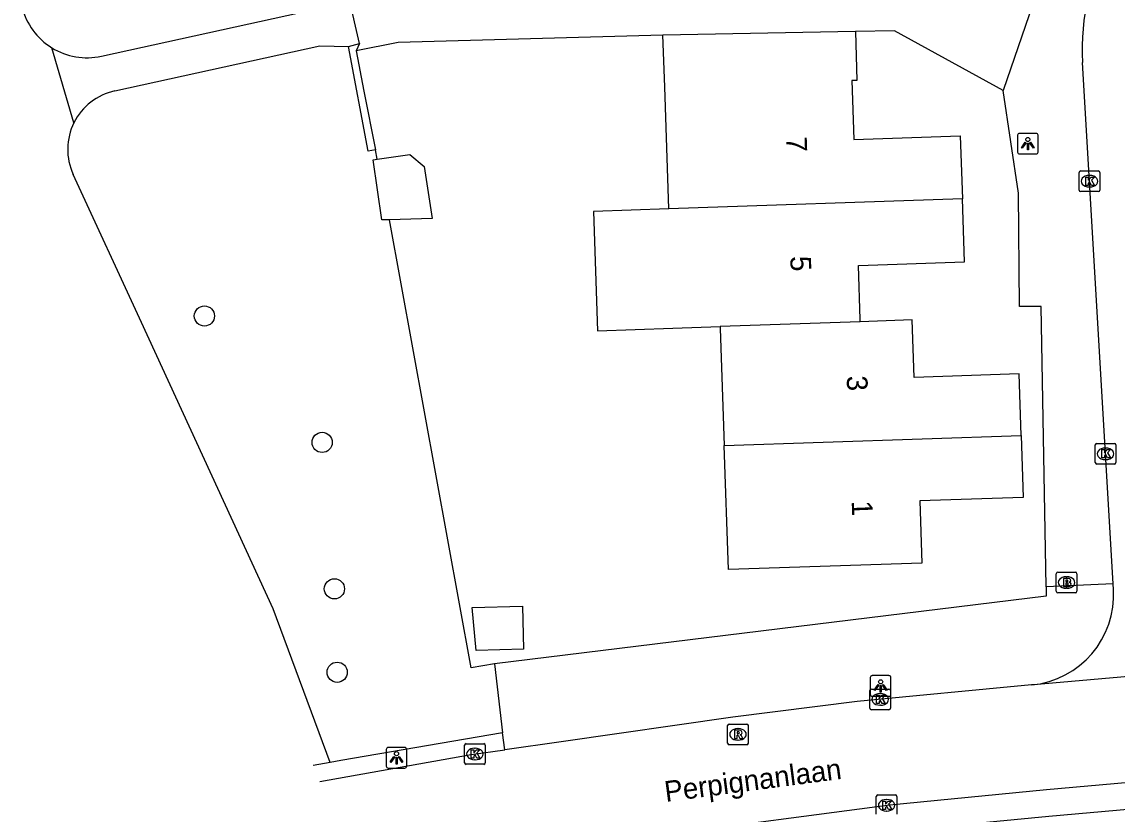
# Model space of a CAD drawing. Extents: x 158461 to 159795, y 387220 to 388672.
# Drawn here: x 159156.1 to 159209.1, y 388114.9 to 388153.3 of the extents above; entities that cross this region are included whole.
import ezdxf

# ---------------------------------------------------------------- set-up
doc = ezdxf.new("R2010")
doc.units = 0
for name, color, linetype in [('IMGEO_Boom', 7, 'Continuous'), ('IMGEO_Brandkraan', 7, 'Continuous'), ('IMGEO_Groenvoorziening', 7, 'Continuous'), ('IMGEO_Kolk', 7, 'Continuous'), ('IMGEO_Lichtpunt', 7, 'Continuous'), ('IMGEO_Muur', 7, 'Continuous'), ('IMGEO_Openbare_ruimte_label', 7, 'Continuous'), ('IMGEO_Pand', 7, 'Continuous'), ('IMGEO_Pand_nummerreeks', 7, 'Continuous'), ('IMGEO_Rijbaan_lokaal_open', 7, 'Continuous'), ('IMGEO_Rioolput', 7, 'Continuous'), ('IMGEO_Voetpad_gesloten', 7, 'Continuous'), ('IMGEO_Voetpad_open', 7, 'Continuous')]:
    doc.layers.add(name, color=color, linetype=linetype)

msp = doc.modelspace()

# ---------------------------------------------------------------- linework, layer by layer
at = {"layer": 'IMGEO_Boom'}
for centre in [(159164.95, 388139.053), (159170.651, 388132.936), (159171.244, 388125.848), (159171.38, 388121.81)]:
    msp.add_circle(centre, 0.489, dxfattribs=at)
at = {"layer": 'IMGEO_Brandkraan'}
for p, q in [((159206.265, 388126.654), (159207.117, 388126.654)), ((159206.19, 388125.728), (159206.19, 388126.58)), ((159206.678, 388126.434), (159206.703, 388126.434)), ((159207.191, 388126.58), (159207.191, 388125.728)), ((159207.117, 388125.654), (159206.265, 388125.654)), ((159206.701, 388125.874), (159206.676, 388125.874))]:
    msp.add_line(p, q, dxfattribs=at)
for points in [[(159206.265, 388126.654), (159207.117, 388126.654)], [(159206.19, 388125.728), (159206.19, 388126.58)], [(159206.538, 388126.354), (159206.538, 388125.954), (159206.751, 388125.954)], [(159206.769, 388126.354), (159206.538, 388126.354)], [(159206.717, 388126.273), (159206.663, 388126.273), (159206.663, 388126.197)], [(159206.663, 388126.197), (159206.716, 388126.197)], [(159206.725, 388126.121), (159206.663, 388126.121), (159206.663, 388126.04)], [(159207.191, 388126.58), (159207.191, 388125.728)], [(159207.117, 388125.654), (159206.265, 388125.654)], [(159206.663, 388126.04), (159206.725, 388126.04)]]:
    msp.add_lwpolyline(points, dxfattribs=at)
for centre, radius, start, end in [((159206.267, 388126.578), 0.0765, 91.552, 178.448), ((159206.267, 388126.578), 0.0765, 91.552, 178.448), ((159207.115, 388126.578), 0.0765, 1.552, 88.448), ((159207.115, 388126.578), 0.0765, 1.552, 88.448), ((159206.718, 388126.235), 0.0379, 267.8285, 90.9355), ((159206.726, 388126.08), 0.0404, 269.8759, 90.5077), ((159206.773, 388126.209), 0.145, 59.4692, 91.5367), ((159206.798, 388126.256), 0.0922, 285.5137, 58.1501), ((159206.803, 388126.064), 0.105, 301.3115, 78.989), ((159206.267, 388125.73), 0.0765, 181.552, 268.448), ((159206.267, 388125.73), 0.0765, 181.552, 268.448), ((159206.757, 388126.205), 0.251, 268.6676, 293.5347), ((159207.115, 388125.73), 0.0765, 271.552, 358.448), ((159207.115, 388125.73), 0.0765, 271.552, 358.448)]:
    msp.add_arc(centre, radius, start, end, dxfattribs=at)
for centre, major_axis, ratio, start_param, end_param in [((159206.677, 388126.154), (-0.387, 0.002), 0.722429, 4.712389, 7.853982), ((159206.702, 388126.154), (-0.39, 0.002), 0.717154, 1.570796, 4.712389)]:
    msp.add_ellipse(centre, major_axis=major_axis, ratio=ratio, start_param=start_param, end_param=end_param, dxfattribs=at)
at = {"layer": 'IMGEO_Groenvoorziening'}
for points in [[(159173.232, 388147.092), (159172.876, 388147.022), (159171.921, 388152.101)], [(159172.303, 388151.879), (159172.67, 388149.93), (159173.232, 388147.092)], [(159173.322, 388146.645), (159173.232, 388147.092)], [(159178.988, 388122.218), (159177.866, 388122.03), (159173.912, 388143.71)]]:
    msp.add_lwpolyline(points, dxfattribs=at)
at = {"layer": 'IMGEO_Kolk'}
for p, q in [((159207.3, 388145.149), (159207.3, 388146.001)), ((159207.375, 388146.075), (159208.227, 388146.075)), ((159207.788, 388145.855), (159207.813, 388145.855)), ((159208.301, 388146.001), (159208.301, 388145.149)), ((159207.811, 388145.295), (159207.786, 388145.295)), ((159208.227, 388145.075), (159207.375, 388145.075)), ((159208.077, 388131.958), (159208.077, 388132.81)), ((159208.152, 388132.884), (159209.004, 388132.884)), ((159208.565, 388132.664), (159208.59, 388132.664)), ((159209.078, 388132.81), (159209.078, 388131.958)), ((159208.588, 388132.104), (159208.563, 388132.104)), ((159209.004, 388131.884), (159208.152, 388131.884)), ((159197.166, 388120.07), (159197.166, 388120.922)), ((159197.241, 388120.996), (159198.093, 388120.996)), ((159198.167, 388120.922), (159198.167, 388120.07)), ((159197.654, 388120.776), (159197.679, 388120.776)), ((159198.093, 388119.996), (159197.241, 388119.996)), ((159197.677, 388120.216), (159197.652, 388120.216)), ((159177.547, 388117.429), (159177.547, 388118.281)), ((159177.622, 388118.355), (159178.474, 388118.355)), ((159178.035, 388118.135), (159178.06, 388118.135)), ((159178.548, 388118.281), (159178.548, 388117.429)), ((159178.474, 388117.355), (159177.622, 388117.355)), ((159178.058, 388117.575), (159178.033, 388117.575)), ((159197.479, 388114.947), (159197.479, 388115.799)), ((159197.554, 388115.873), (159198.406, 388115.873)), ((159197.967, 388115.653), (159197.992, 388115.653)), ((159198.48, 388115.799), (159198.48, 388114.947)), ((159197.99, 388115.093), (159197.965, 388115.093))]:
    msp.add_line(p, q, dxfattribs=at)
for points in [[(159207.3, 388145.149), (159207.3, 388146.001)], [(159207.375, 388146.075), (159208.227, 388146.075)], [(159207.621, 388145.775), (159207.744, 388145.775), (159207.744, 388145.624), (159207.874, 388145.775), (159208.038, 388145.775), (159207.892, 388145.624), (159208.045, 388145.375), (159207.893, 388145.375), (159207.808, 388145.539), (159207.744, 388145.472), (159207.744, 388145.375), (159207.621, 388145.375), (159207.621, 388145.775)], [(159208.301, 388146.001), (159208.301, 388145.149)], [(159208.227, 388145.075), (159207.375, 388145.075)], [(159208.077, 388131.958), (159208.077, 388132.81)], [(159208.152, 388132.884), (159209.004, 388132.884)], [(159208.398, 388132.584), (159208.521, 388132.584), (159208.521, 388132.433), (159208.651, 388132.584), (159208.815, 388132.584), (159208.669, 388132.433), (159208.822, 388132.184), (159208.67, 388132.184), (159208.585, 388132.348), (159208.521, 388132.281), (159208.521, 388132.184), (159208.398, 388132.184), (159208.398, 388132.584)], [(159209.078, 388132.81), (159209.078, 388131.958)], [(159209.004, 388131.884), (159208.152, 388131.884)], [(159197.166, 388120.07), (159197.166, 388120.922)], [(159197.241, 388120.996), (159198.093, 388120.996)], [(159198.167, 388120.922), (159198.167, 388120.07)], [(159197.487, 388120.696), (159197.61, 388120.696), (159197.61, 388120.545), (159197.74, 388120.696), (159197.904, 388120.696), (159197.758, 388120.545), (159197.911, 388120.296), (159197.759, 388120.296), (159197.674, 388120.46), (159197.61, 388120.393), (159197.61, 388120.296), (159197.487, 388120.296), (159197.487, 388120.696)], [(159198.093, 388119.996), (159197.241, 388119.996)], [(159177.547, 388117.429), (159177.547, 388118.281)], [(159177.622, 388118.355), (159178.474, 388118.355)], [(159178.548, 388118.281), (159178.548, 388117.429)], [(159177.868, 388118.055), (159177.991, 388118.055), (159177.991, 388117.904), (159178.121, 388118.055), (159178.285, 388118.055), (159178.139, 388117.904), (159178.292, 388117.655), (159178.14, 388117.655), (159178.055, 388117.819), (159177.991, 388117.752), (159177.991, 388117.655), (159177.868, 388117.655), (159177.868, 388118.055)], [(159178.474, 388117.355), (159177.622, 388117.355)], [(159197.479, 388114.947), (159197.479, 388115.799)], [(159197.554, 388115.873), (159198.406, 388115.873)], [(159197.8, 388115.573), (159197.923, 388115.573), (159197.923, 388115.422), (159198.053, 388115.573), (159198.217, 388115.573), (159198.071, 388115.422), (159198.224, 388115.173), (159198.072, 388115.173), (159197.987, 388115.337), (159197.923, 388115.27), (159197.923, 388115.173), (159197.8, 388115.173), (159197.8, 388115.573)], [(159198.48, 388115.799), (159198.48, 388114.947)]]:
    msp.add_lwpolyline(points, dxfattribs=at)
for centre, start, end in [((159207.377, 388145.999), 91.552, 178.448), ((159207.377, 388145.999), 91.552, 178.448), ((159208.225, 388145.999), 1.552, 88.448), ((159208.225, 388145.999), 1.552, 88.448), ((159207.377, 388145.151), 181.552, 268.448), ((159207.377, 388145.151), 181.552, 268.448), ((159208.225, 388145.151), 271.552, 358.448), ((159208.225, 388145.151), 271.552, 358.448), ((159208.154, 388132.808), 91.552, 178.448), ((159208.154, 388132.808), 91.552, 178.448), ((159209.002, 388132.808), 1.552, 88.448), ((159209.002, 388132.808), 1.552, 88.448), ((159208.154, 388131.96), 181.552, 268.448), ((159208.154, 388131.96), 181.552, 268.448), ((159209.002, 388131.96), 271.552, 358.448), ((159209.002, 388131.96), 271.552, 358.448), ((159197.243, 388120.92), 91.552, 178.448), ((159197.243, 388120.92), 91.552, 178.448), ((159198.091, 388120.92), 1.552, 88.448), ((159198.091, 388120.92), 1.552, 88.448), ((159197.243, 388120.072), 181.552, 268.448), ((159197.243, 388120.072), 181.552, 268.448), ((159198.091, 388120.072), 271.552, 358.448), ((159198.091, 388120.072), 271.552, 358.448), ((159177.624, 388118.279), 91.552, 178.448), ((159177.624, 388118.279), 91.552, 178.448), ((159178.472, 388118.279), 1.552, 88.448), ((159178.472, 388118.279), 1.552, 88.448), ((159177.624, 388117.431), 181.552, 268.448), ((159177.624, 388117.431), 181.552, 268.448), ((159178.472, 388117.431), 271.552, 358.448), ((159178.472, 388117.431), 271.552, 358.448), ((159197.556, 388115.797), 91.552, 178.448), ((159197.556, 388115.797), 91.552, 178.448), ((159198.404, 388115.797), 1.552, 88.448), ((159198.404, 388115.797), 1.552, 88.448)]:
    msp.add_arc(centre, 0.0765, start, end, dxfattribs=at)
for centre, major_axis, ratio, start_param, end_param in [((159207.787, 388145.575), (-0.387, 0.002), 0.722429, 4.712389, 7.853982), ((159207.812, 388145.575), (-0.39, 0.002), 0.717154, 1.570796, 4.712389), ((159208.564, 388132.384), (-0.387, 0.002), 0.722429, 4.712389, 7.853982), ((159208.589, 388132.384), (-0.39, 0.002), 0.717154, 1.570796, 4.712389), ((159197.653, 388120.496), (-0.387, 0.002), 0.722429, 4.712389, 7.853982), ((159197.678, 388120.496), (-0.39, 0.002), 0.717154, 1.570796, 4.712389), ((159178.034, 388117.855), (-0.387, 0.002), 0.722429, 4.712389, 7.853982), ((159178.059, 388117.855), (-0.39, 0.002), 0.717154, 1.570796, 4.712389), ((159197.966, 388115.373), (-0.387, 0.002), 0.722429, 4.712389, 7.853982), ((159197.991, 388115.373), (-0.39, 0.002), 0.717154, 1.570796, 4.712389)]:
    msp.add_ellipse(centre, major_axis=major_axis, ratio=ratio, start_param=start_param, end_param=end_param, dxfattribs=at)
at = {"layer": 'IMGEO_Lichtpunt'}
for p, q in [((159205.219, 388147.891), (159204.411, 388147.891)), ((159205.219, 388147.891), (159204.411, 388147.891)), ((159204.317, 388147.796), (159204.317, 388146.989)), ((159204.317, 388147.796), (159204.317, 388146.989)), ((159205.313, 388146.989), (159205.313, 388147.796)), ((159205.313, 388146.989), (159205.313, 388147.796)), ((159204.411, 388146.895), (159205.219, 388146.895)), ((159204.411, 388146.895), (159205.219, 388146.895)), ((159197.19, 388121.551), (159197.19, 388120.744)), ((159197.19, 388121.551), (159197.19, 388120.744)), ((159198.092, 388121.646), (159197.284, 388121.646)), ((159198.092, 388121.646), (159197.284, 388121.646)), ((159198.186, 388120.744), (159198.186, 388121.551)), ((159198.186, 388120.744), (159198.186, 388121.551)), ((159197.284, 388120.65), (159198.092, 388120.65)), ((159197.284, 388120.65), (159198.092, 388120.65)), ((159174.656, 388118.17), (159173.848, 388118.17)), ((159174.656, 388118.17), (159173.848, 388118.17)), ((159173.754, 388118.075), (159173.754, 388117.268)), ((159173.754, 388118.075), (159173.754, 388117.268)), ((159174.75, 388117.268), (159174.75, 388118.075)), ((159174.75, 388117.268), (159174.75, 388118.075)), ((159173.848, 388117.174), (159174.656, 388117.174)), ((159173.848, 388117.174), (159174.656, 388117.174))]:
    msp.add_line(p, q, dxfattribs=at)
for points in [[(159204.691, 388147.46), (159204.73, 388147.432), (159204.542, 388147.17), (159204.504, 388147.197), (159204.691, 388147.46)], [(159204.793, 388147.412), (159204.84, 388147.412), (159204.84, 388147.09), (159204.793, 388147.09), (159204.793, 388147.412)], [(159204.903, 388147.432), (159204.941, 388147.459), (159205.128, 388147.197), (159205.089, 388147.169), (159204.903, 388147.432)], [(159197.564, 388121.215), (159197.603, 388121.187), (159197.415, 388120.925), (159197.377, 388120.952), (159197.564, 388121.215)], [(159197.666, 388121.167), (159197.713, 388121.167), (159197.713, 388120.845), (159197.666, 388120.845), (159197.666, 388121.167)], [(159197.776, 388121.187), (159197.814, 388121.214), (159198.001, 388120.952), (159197.962, 388120.924), (159197.776, 388121.187)], [(159174.128, 388117.739), (159174.167, 388117.711), (159173.979, 388117.449), (159173.941, 388117.476), (159174.128, 388117.739)], [(159174.23, 388117.691), (159174.277, 388117.691), (159174.277, 388117.369), (159174.23, 388117.369), (159174.23, 388117.691)], [(159174.34, 388117.711), (159174.378, 388117.738), (159174.565, 388117.476), (159174.526, 388117.448), (159174.34, 388117.711)]]:
    msp.add_lwpolyline(points, dxfattribs=at)
for centre in [(159204.816, 388147.594), (159197.689, 388121.349), (159174.253, 388117.873)]:
    msp.add_circle(centre, 0.0994, dxfattribs=at)
for centre, start, end in [((159204.411, 388147.796), 90, 180), ((159204.411, 388147.796), 90, 180), ((159205.219, 388147.796), 0, 90), ((159205.219, 388147.796), 0, 90), ((159204.411, 388146.989), 180, 270), ((159204.411, 388146.989), 180, 270), ((159205.219, 388146.989), 270, 0), ((159205.219, 388146.989), 270, 360), ((159197.284, 388121.551), 90, 180), ((159197.284, 388121.551), 90, 180), ((159198.092, 388121.551), 0, 90), ((159198.092, 388121.551), 0, 90), ((159197.284, 388120.744), 180, 270), ((159197.284, 388120.744), 180, 270), ((159198.092, 388120.744), 270, 0), ((159198.092, 388120.744), 270, 360), ((159173.848, 388118.075), 90, 180), ((159173.848, 388118.075), 90, 180), ((159174.656, 388118.075), 0, 90), ((159174.656, 388118.075), 0, 90), ((159173.848, 388117.268), 180, 270), ((159173.848, 388117.268), 180, 270), ((159174.656, 388117.268), 270, 0), ((159174.656, 388117.268), 270, 360)]:
    msp.add_arc(centre, 0.0946, start, end, dxfattribs=at)
at = {"layer": 'IMGEO_Muur'}
for points in [[(159187.137, 388152.637), (159174.336, 388152.283)], [(159174.336, 388152.283), (159172.303, 388151.879)]]:
    msp.add_lwpolyline(points, dxfattribs=at)
at = {"layer": 'IMGEO_Pand'}
for points in [[(159196.475, 388152.823), (159187.137, 388152.637)], [(159187.443, 388144.233), (159187.244, 388150.138), (159187.137, 388152.637)], [(159196.475, 388152.823), (159196.536, 388150.452), (159196.299, 388150.444), (159196.395, 388147.602), (159201.547, 388147.776), (159201.65, 388144.723)], [(159173.322, 388146.645), (159174.892, 388146.867), (159175.584, 388146.287), (159175.982, 388143.768), (159173.912, 388143.71)], [(159173.912, 388143.71), (159173.547, 388143.7), (159173.115, 388146.616), (159173.322, 388146.645)], [(159201.65, 388144.723), (159187.443, 388144.233)], [(159196.703, 388138.773), (159196.699, 388138.89), (159196.612, 388141.495), (159201.753, 388141.668), (159201.65, 388144.723)], [(159187.443, 388144.233), (159183.787, 388144.107), (159183.986, 388138.335), (159187.637, 388138.461), (159189.919, 388138.539)], [(159204.489, 388133.262), (159204.388, 388136.254), (159199.312, 388136.083), (159199.219, 388138.86), (159196.703, 388138.773)], [(159196.703, 388138.773), (159189.919, 388138.539)], [(159189.919, 388138.539), (159189.922, 388138.455), (159190.113, 388132.781)], [(159190.113, 388132.781), (159204.489, 388133.262)], [(159204.489, 388133.262), (159204.59, 388130.268), (159199.586, 388130.1), (159199.687, 388127.094), (159190.316, 388126.778), (159190.113, 388132.781)], [(159180.351, 388125.003), (159180.407, 388122.932), (159178.1, 388122.871), (159177.912, 388124.938), (159180.351, 388125.003)]]:
    msp.add_lwpolyline(points, dxfattribs=at)
at = {"layer": 'IMGEO_Rijbaan_lokaal_open'}
for points in [[(159205.584, 388155.705), (159203.628, 388149.964)], [(159172.453, 388152.238), (159171.937, 388154.5), (159171.392, 388154.47)], [(159187.137, 388152.637), (159174.336, 388152.283), (159172.303, 388151.879)], [(159203.628, 388149.964), (159198.355, 388152.86), (159196.475, 388152.823)], [(159172.453, 388152.238), (159172.303, 388151.879)], [(159208.947, 388126.087), (159207.46, 388151.325)], [(159205.695, 388125.942), (159205.462, 388139.51), (159204.413, 388139.512), (159204.371, 388144.997), (159203.628, 388149.964)], [(159208.947, 388126.087), (159205.695, 388125.942)], [(159208.963, 388125.82), (159208.947, 388126.087)], [(159217.303, 388122.28), (159217.229, 388122.269), (159205.089, 388121.196), (159205, 388121.195)], [(159205, 388121.195), (159196.552, 388120.39), (159190.526, 388119.63), (159182.23, 388118.443), (159179.498, 388118.06)], [(159169.563, 388111.242), (159173.027, 388111.853), (159178.494, 388112.764), (159187.111, 388113.95), (159198.134, 388115.393), (159205.711, 388116.131), (159215.005, 388116.956), (159223.3, 388117.574), (159226.581, 388117.778)], [(159170.542, 388116.526), (159177.862, 388117.83), (159179.498, 388118.06)]]:
    msp.add_lwpolyline(points, dxfattribs=at)
for centre, radius, start, end in [((159218.224, 388151.961), 10.783, 148.9519, 183.3806), ((159204.583, 388125.562), 4.387, 275.4505, 3.3653)]:
    msp.add_arc(centre, radius, start, end, dxfattribs=at)
at = {"layer": 'IMGEO_Rioolput'}
for p, q in [((159190.283, 388118.379), (159190.283, 388119.231)), ((159190.358, 388119.305), (159191.21, 388119.305)), ((159191.284, 388119.231), (159191.284, 388118.379)), ((159190.771, 388119.085), (159190.796, 388119.085)), ((159191.21, 388118.305), (159190.358, 388118.305)), ((159190.794, 388118.525), (159190.769, 388118.525))]:
    msp.add_line(p, q, dxfattribs=at)
for points in [[(159190.283, 388118.379), (159190.283, 388119.231)], [(159190.358, 388119.305), (159191.21, 388119.305)], [(159191.284, 388119.231), (159191.284, 388118.379)], [(159190.872, 388119.003), (159190.62, 388119.005), (159190.62, 388118.605)], [(159190.62, 388118.605), (159190.744, 388118.605), (159190.744, 388118.767), (159190.755, 388118.767)], [(159190.798, 388118.924), (159190.744, 388118.924), (159190.744, 388118.843)], [(159190.744, 388118.843), (159190.796, 388118.843)], [(159190.802, 388118.738), (159190.873, 388118.605), (159191.013, 388118.605), (159190.948, 388118.731)], [(159191.21, 388118.305), (159190.358, 388118.305)]]:
    msp.add_lwpolyline(points, dxfattribs=at)
for centre, radius, start, end in [((159190.36, 388119.229), 0.0765, 91.552, 178.448), ((159190.36, 388119.229), 0.0765, 91.552, 178.448), ((159191.208, 388119.229), 0.0765, 1.552, 88.448), ((159191.208, 388119.229), 0.0765, 1.552, 88.448), ((159190.754, 388118.714), 0.0533, 26.0293, 88.6989), ((159190.78, 388119.032), 0.19, 274.7715, 282.9687), ((159190.804, 388118.828), 0.0964, 77.0061, 93.1865), ((159190.818, 388118.885), 0.0378, 276.6634, 79.6772), ((159190.871, 388118.893), 0.109, 350.3612, 89.416), ((159190.869, 388118.893), 0.112, 277.5842, 350.9817), ((159190.853, 388118.678), 0.108, 29.5134, 73.7905), ((159190.36, 388118.381), 0.0765, 181.552, 268.448), ((159190.36, 388118.381), 0.0765, 181.552, 268.448), ((159191.208, 388118.381), 0.0765, 271.552, 358.448), ((159191.208, 388118.381), 0.0765, 271.552, 358.448)]:
    msp.add_arc(centre, radius, start, end, dxfattribs=at)
for centre, major_axis, ratio, start_param, end_param in [((159190.77, 388118.805), (-0.387, 0.002), 0.722429, 4.712389, 7.853982), ((159190.795, 388118.805), (-0.39, 0.002), 0.717154, 1.570796, 4.712389)]:
    msp.add_ellipse(centre, major_axis=major_axis, ratio=ratio, start_param=start_param, end_param=end_param, dxfattribs=at)
at = {"layer": 'IMGEO_Voetpad_gesloten'}
for points in [[(159159.964, 388151.628), (159169.605, 388153.747), (159171.392, 388154.47)], [(159160.61, 388149.946), (159170.543, 388152.129), (159171.921, 388152.101)], [(159171.921, 388152.101), (159172.453, 388152.238)], [(159158.637, 388148.407), (159157.56, 388152.036)]]:
    msp.add_lwpolyline(points, dxfattribs=at)
for centre, radius, start, end in [((159159.266, 388154.802), 3.249, 238.3308, 282.4046), ((159161.234, 388147.112), 2.902, 102.4159, 153.4948)]:
    msp.add_arc(centre, radius, start, end, dxfattribs=at)
at = {"layer": 'IMGEO_Voetpad_open'}
for points in [[(159171.034, 388117.445), (159168.286, 388124.881), (159161.907, 388138.73), (159158.596, 388145.905)], [(159205.695, 388125.942), (159205.703, 388125.492), (159178.988, 388122.218)], [(159178.988, 388122.218), (159179.382, 388118.883)], [(159179.382, 388118.883), (159171.552, 388117.535), (159171.034, 388117.445)], [(159179.498, 388118.06), (159179.382, 388118.883)], [(159226.581, 388117.778), (159226.661, 388116.479), (159223.389, 388116.275), (159215.111, 388115.658), (159205.832, 388114.835), (159198.282, 388114.099), (159187.284, 388112.66), (159178.69, 388111.477), (159173.247, 388110.57), (159169.789, 388109.959), (159169.563, 388111.242)], [(159171.034, 388117.445), (159170.213, 388117.302)]]:
    msp.add_lwpolyline(points, dxfattribs=at)
for centre, radius, start, end in [((159159.269, 388154.805), 3.253, 194.3007, 238.3207), ((159161.235, 388147.113), 2.902, 153.5234, 204.5989)]:
    msp.add_arc(centre, radius, start, end, dxfattribs=at)

# ---------------------------------------------------------------- texts
at = {"layer": 'IMGEO_Openbare_ruimte_label'}
msp.add_text('Perpignanlaan', height=1, rotation=7.466, dxfattribs=at).set_placement((159187.291, 388115.535))
at = {"layer": 'IMGEO_Pand_nummerreeks'}
for s, rotation, p in [('7', 271.9828, (159193.111, 388147.717)), ('5', 271.9822, (159193.312, 388141.94)), ('3', 272.2744, (159196.044, 388136.149)), ('1', 272.2752, (159196.285, 388130.095))]:
    msp.add_text(s, height=1, rotation=rotation, dxfattribs=at).set_placement(p)

doc.saveas('drawing.dxf')
